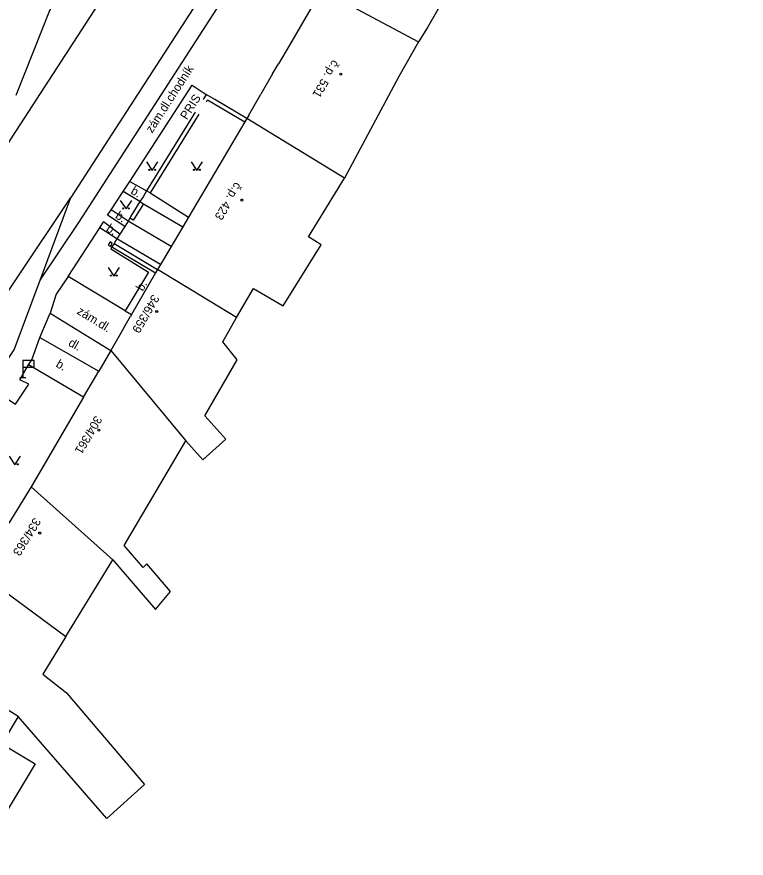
# Model space of a CAD drawing. Extents: x -577457 to -568404, y -1208466 to -1201387.
# Drawn here: x -568989 to -568925.4, y -1204500.3 to -1204426.9 of the extents above; entities that cross this region are included whole.
import ezdxf

# ---------------------------------------------------------------- set-up
doc = ezdxf.new("R2010")
doc.units = 0
for name, color, linetype in [('BUDOVY_MĚŘ', 7, 'Continuous'), ('BUDOVY_NEMĚŘ', 7, 'Continuous'), ('OBVOD_PILÍŘE', 7, 'Continuous'), ('POMOC_POPIS', 7, 'Continuous'), ('ROZHRANÍ_PLOCH', 7, 'Continuous'), ('ZN_BUDOV', 7, 'Continuous'), ('ZN_DOPLŇKOVÉ', 7, 'Continuous'), ('ZN_KULTUR', 7, 'Continuous'), ('Č_POPIS_ORIENT', 7, 'Continuous')]:
    doc.layers.add(name, color=color, linetype=linetype)

msp = doc.modelspace()

# ---------------------------------------------------------------- linework, layer by layer
at = {"layer": 'BUDOVY_MĚŘ'}
for points in [[(-568962.42, -1204424.53), (-568965.23, -1204429.37)], [(-568965.23, -1204429.37), (-568966.17, -1204430.99)], [(-568966.69, -1204431.87), (-568967.72, -1204433.64)], [(-568968.95, -1204435.76), (-568969.13, -1204436.06)], [(-568968.78, -1204435.47), (-568968.95, -1204435.76)], [(-568969.13, -1204436.06), (-568974.04, -1204444.38)], [(-568974.04, -1204444.38), (-568974.53, -1204445.21)], [(-568974.53, -1204445.21), (-568975.29, -1204446.49)], [(-568975.29, -1204446.49), (-568975.54, -1204446.92)], [(-568975.54, -1204446.92), (-568976.22, -1204448.08)], [(-568976.22, -1204448.08), (-568976.48, -1204448.51)], [(-568976.73, -1204448.94), (-568976.9, -1204449.24)], [(-568976.48, -1204448.51), (-568976.73, -1204448.94)], [(-568976.9, -1204449.24), (-568978.99, -1204452.87)], [(-568978.99, -1204452.87), (-568979.07, -1204453.02)], [(-568979.65, -1204454.02), (-568980.8, -1204456.01)], [(-568980.8, -1204456.01), (-568981.85, -1204457.82)], [(-568983.17, -1204460.07), (-568987.75, -1204467.9)], [(-568987.75, -1204467.9), (-568989.69, -1204471.07)]]:
    msp.add_lwpolyline(points, dxfattribs=at)
at = {"layer": 'BUDOVY_NEMĚŘ'}
for points in [[(-568948.91, -1204420.36), (-568953.18, -1204427.84), (-568953.99, -1204429.09)], [(-568962.42, -1204424.53), (-568953.99, -1204429.09)], [(-568953.99, -1204429.09), (-568955.7, -1204432.11), (-568960.43, -1204440.96)], [(-568960.43, -1204440.96), (-568968.95, -1204435.76)], [(-568969.85, -1204453.13), (-568968.35, -1204450.59), (-568965.76, -1204452.11), (-568962.47, -1204446.78), (-568963.58, -1204446.09), (-568960.43, -1204440.96)], [(-568969.85, -1204453.13), (-568976.73, -1204448.94)], [(-568974.26, -1204463.89), (-568972.77, -1204465.54), (-568970.77, -1204463.73), (-568972.6, -1204461.7), (-568969.78, -1204456.81), (-568971.02, -1204455.25), (-568969.85, -1204453.13)], [(-568980.8, -1204456.01), (-568974.26, -1204463.89)], [(-568980.61, -1204474.26), (-568976.9, -1204478.59), (-568975.61, -1204477.02), (-568977.65, -1204474.63), (-568977.98, -1204474.93), (-568979.62, -1204473.02), (-568974.26, -1204463.89)], [(-568980.61, -1204474.26), (-568987.75, -1204467.9)], [(-568984.72, -1204480.95), (-568980.61, -1204474.26)], [(-568992.32, -1204475.36), (-568984.72, -1204480.95)], [(-568984.72, -1204480.95), (-568986.72, -1204484.26), (-568984.67, -1204485.88), (-568977.85, -1204493.88), (-568981.15, -1204496.85), (-568988.87, -1204487.94)], [(-568988.87, -1204487.94), (-568996.81, -1204482.95)], [(-568988.87, -1204487.94), (-568990.29, -1204490.31), (-568987.38, -1204492.06), (-568990.35, -1204497), (-568992.28, -1204495.87), (-568995.02, -1204500.3), (-569004.02, -1204494.81)]]:
    msp.add_lwpolyline(points, dxfattribs=at)
at = {"layer": 'OBVOD_PILÍŘE'}
msp.add_lwpolyline([(-568980.94, -1204446.68), (-568981.02, -1204446.82), (-568980.84, -1204446.93), (-568980.67, -1204446.66), (-568980.86, -1204446.54), (-568980.94, -1204446.68)], dxfattribs=at)
at = {"layer": 'ROZHRANÍ_PLOCH'}
for points in [[(-568986.96, -1204449.86), (-568983.6, -1204444.85), (-568969.76, -1204423.38), (-568960.92, -1204409.65), (-568953.77, -1204398.59), (-568948.99, -1204390.8), (-568944.8, -1204383.61), (-568940.67, -1204376.12), (-568935.59, -1204366.71), (-568927.34, -1204351.28), (-568915.4, -1204330.46)], [(-568919.91, -1204333.86), (-568928.89, -1204350.5), (-568937.31, -1204366.16), (-568942.2, -1204375.31), (-568942.83, -1204376.46), (-568946.59, -1204383.17), (-568950.6, -1204390.07), (-568951.12, -1204390.92), (-568955.31, -1204397.74), (-568956.94, -1204400.23), (-568962.44, -1204408.79), (-568971, -1204422.09), (-568984.27, -1204442.65)], [(-568992.28, -1204441.79), (-568961.18, -1204393.86)], [(-568968.27, -1204401.72), (-568974.97, -1204409.01), (-568986.1, -1204426.29), (-568989.09, -1204433.76)], [(-568979.13, -1204441.26), (-568973.72, -1204432.86), (-568972.48, -1204433.66)], [(-568979.71, -1204442.14), (-568979.13, -1204441.26)], [(-568979.13, -1204441.26), (-568977.68, -1204442.08)], [(-568980.76, -1204443.74), (-568979.71, -1204442.14)], [(-568978.26, -1204443.02), (-568979.71, -1204442.14)], [(-568977.38, -1204442.26), (-568974.04, -1204444.38)], [(-569012.78, -1204485.33), (-568984.27, -1204442.65)], [(-568986.96, -1204449.86), (-568984.27, -1204442.65)], [(-568981.08, -1204444.2), (-568980.76, -1204443.74)], [(-568979.3, -1204444.71), (-568980.76, -1204443.74)], [(-568977.96, -1204443.2), (-568974.53, -1204445.21)], [(-568979.59, -1204445.19), (-568981.08, -1204444.2)], [(-568984.51, -1204449.56), (-568981.75, -1204445.3)], [(-568981.75, -1204445.3), (-568981.44, -1204444.79)], [(-568980.27, -1204446.27), (-568981.75, -1204445.3)], [(-568980.01, -1204445.85), (-568981.44, -1204444.79)], [(-568975.54, -1204446.92), (-568979.3, -1204444.71)], [(-568976.48, -1204448.51), (-568980.27, -1204446.27)], [(-568980.7, -1204446.97), (-568980.81, -1204447.14), (-568977.5, -1204449.18), (-568979.55, -1204452.56)], [(-568984.51, -1204449.56), (-568985.57, -1204451.08), (-568986.09, -1204452.76)], [(-568979.55, -1204452.56), (-568984.51, -1204449.56)], [(-569006.11, -1204478.46), (-569000.31, -1204472.46), (-568989.22, -1204455.94), (-568986.96, -1204449.86)], [(-568979.55, -1204452.56), (-568978.99, -1204452.87)], [(-568986.99, -1204454.86), (-568986.09, -1204452.76)], [(-568986.09, -1204452.76), (-568980.8, -1204456.01)], [(-568987.97, -1204457.25), (-568987.68, -1204456.82), (-568986.99, -1204454.86), (-568981.85, -1204457.82)], [(-568989.69, -1204471.07), (-568994.91, -1204467.74), (-568989.85, -1204460.19), (-568989.1, -1204460.68), (-568987.95, -1204458.95), (-568988.74, -1204458.58), (-568987.97, -1204457.25)], [(-568983.17, -1204460.07), (-568987.97, -1204457.25)]]:
    msp.add_lwpolyline(points, dxfattribs=at)
at = {"layer": 'ZN_BUDOV'}
for centre in [(-568960.75, -1204431.9), (-568969.38, -1204442.88), (-568976.8, -1204452.61), (-568981.84, -1204462.95), (-568987, -1204471.93)]:
    msp.add_circle(centre, 0.0875, dxfattribs=at)
at = {"layer": 'ZN_DOPLŇKOVÉ'}
for p, q in [((-568988.47, -1204457.47), (-568988.47, -1204458.37)), ((-568988.72, -1204458.37), (-568988.22, -1204458.37))]:
    msp.add_line(p, q, dxfattribs=at)
for points in [[(-568966.69, -1204431.87), (-568966.17, -1204430.99)], [(-568968.78, -1204435.47), (-568967.72, -1204433.64)], [(-568972.48, -1204433.66), (-568972.76, -1204434.12)], [(-568971.72, -1204434.11), (-568972.48, -1204433.66)], [(-568972.47, -1204434.31), (-568972.36, -1204434.14), (-568969.13, -1204436.06)], [(-568968.95, -1204435.76), (-568971.72, -1204434.11)], [(-568973.44, -1204435.21), (-568977.68, -1204442.08)], [(-568973.14, -1204435.4), (-568977.38, -1204442.26), (-568977.68, -1204442.08)], [(-568977.68, -1204442.08), (-568977.99, -1204442.59)], [(-568978.26, -1204443.02), (-568979.04, -1204444.28)], [(-568977.99, -1204442.59), (-568978.26, -1204443.02)], [(-568978.26, -1204443.02), (-568977.96, -1204443.2)], [(-568977.96, -1204443.2), (-568978.74, -1204444.46)], [(-568979.15, -1204444.47), (-568979.3, -1204444.71)], [(-568979.04, -1204444.28), (-568979.15, -1204444.47)], [(-568978.74, -1204444.46), (-568978.86, -1204444.65), (-568979.15, -1204444.47)], [(-568979.59, -1204445.19), (-568980.01, -1204445.85)], [(-568979.3, -1204444.71), (-568979.59, -1204445.19)], [(-568980.01, -1204445.85), (-568980.27, -1204446.27)], [(-568980.52, -1204446.67), (-568980.7, -1204446.97)], [(-568980.27, -1204446.27), (-568980.52, -1204446.67)], [(-568980.52, -1204446.67), (-568976.73, -1204448.94)], [(-568980.7, -1204446.97), (-568976.9, -1204449.24)], [(-568979.65, -1204454.02), (-568979.07, -1204453.02)], [(-568983.17, -1204460.07), (-568981.85, -1204457.82)]]:
    msp.add_lwpolyline(points, dxfattribs=at)
msp.add_lwpolyline([(-568988.47, -1204457.47), (-568987.47, -1204457.47), (-568987.47, -1204456.87), (-568988.47, -1204456.87)], close=True, dxfattribs=at)
at = {"layer": 'ZN_KULTUR'}
for points in [[(-568977.69, -1204439.54), (-568977.19, -1204440.29), (-568976.69, -1204439.54)], [(-568973.8, -1204439.54), (-568973.3, -1204440.29), (-568972.8, -1204439.54)], [(-568979.97, -1204442.91), (-568979.47, -1204443.66), (-568978.97, -1204442.91)], [(-568981.04, -1204448.77), (-568980.54, -1204449.52), (-568980.04, -1204448.77)], [(-568989.67, -1204465.24), (-568989.17, -1204465.99), (-568988.67, -1204465.24)]]:
    msp.add_lwpolyline(points, dxfattribs=at)
for centre in [(-568977.44, -1204440.24), (-568976.94, -1204440.24), (-568973.55, -1204440.24), (-568973.05, -1204440.24), (-568979.72, -1204443.61), (-568979.22, -1204443.61), (-568980.79, -1204449.47), (-568980.29, -1204449.47), (-568988.92, -1204465.94)]:
    msp.add_circle(centre, 0.05, dxfattribs=at)

# ---------------------------------------------------------------- texts
at = {"layer": 'POMOC_POPIS'}
for s, rotation, p in [('zám.dl.chodník', 57.21001, (-568977.2, -1204437.09)), ('PRIS', 57.21001, (-568974.18, -1204435.93)), ('b.', 328.74657, (-568979.13, -1204442.27)), ('b.', 326.39876, (-568980.47, -1204444.41)), ('b.', 326.75898, (-568981.26, -1204445.53)), ('b.', 60.06849, (-568978.01, -1204450.89)), ('zám.dl.', 328.43482, (-568983.82, -1204452.76)), ('dl.', 330.0634, (-568984.56, -1204455.54)), ('b.', 329.72002, (-568985.65, -1204457.39))]:
    msp.add_text(s, height=0.75, rotation=rotation, dxfattribs=at).set_placement(p)
at = {"layer": 'Č_POPIS_ORIENT'}
for s, rotation, p in [('č.p. 531', 239.82002, (-568961.46, -1204430.59)), ('č.p. 423', 239.45001, (-568969.96, -1204441.26)), ('346/359', 240.10003, (-568977.16, -1204451.06)), ('304/361', 239.67002, (-568982.15, -1204461.63)), ('334/363', 238.51001, (-568987.48, -1204470.53))]:
    msp.add_text(s, height=0.75, rotation=rotation, dxfattribs=at).set_placement(p)

doc.saveas('drawing.dxf')
